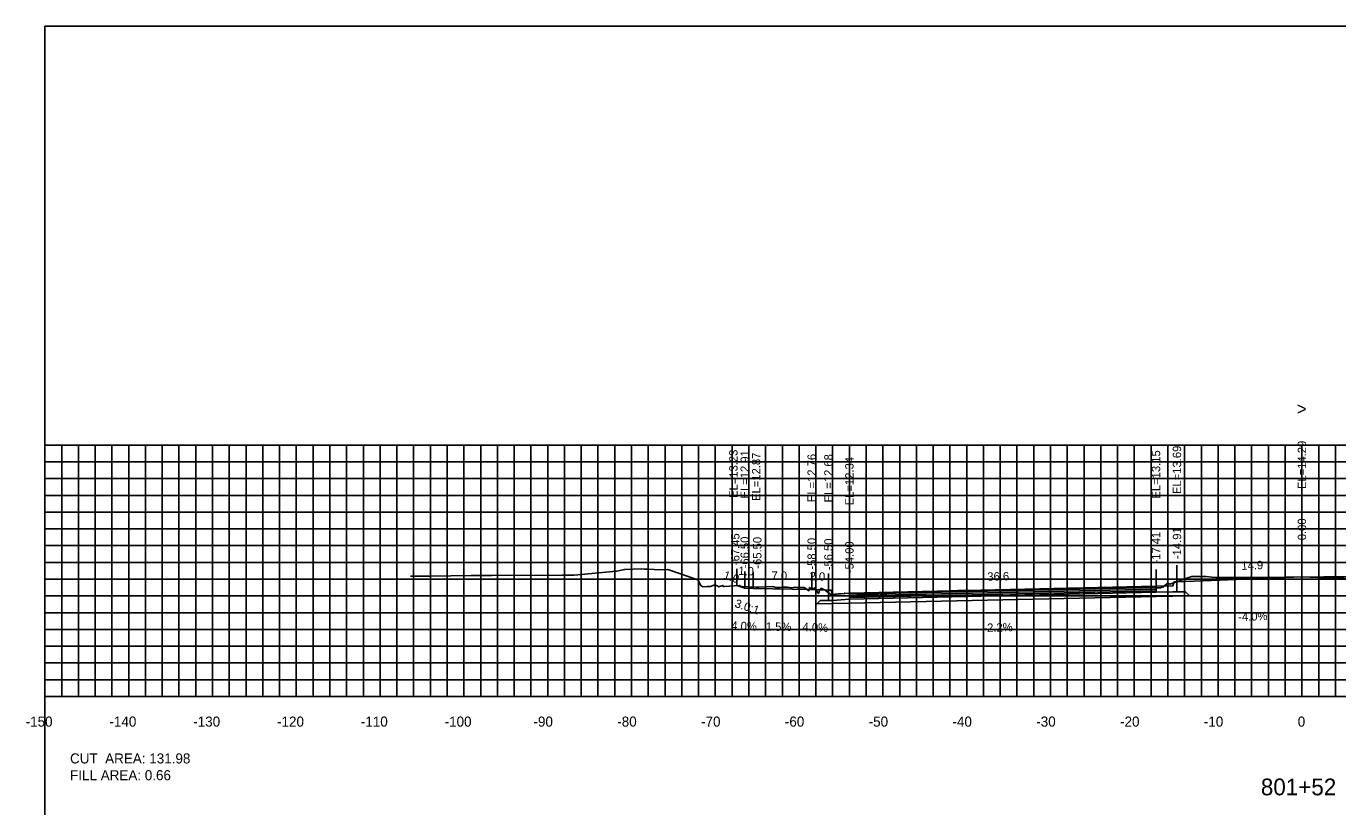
# Model space of a CAD drawing. Extents: x 1797419 to 1809236, y 248759 to 251512.
# Drawn here: x 1802138.8 to 1802295.3, y 250176.3 to 250269.4 of the extents above; entities that cross this region are included whole.
import ezdxf

# ---------------------------------------------------------------- set-up
doc = ezdxf.new("R2010")
doc.units = 0
for name, color, linetype in [('1', 7, 'Continuous'), ('10', 7, 'Continuous'), ('3', 7, 'Continuous'), ('4', 7, 'Continuous'), ('60', 7, 'Continuous'), ('ANNO-TXT', 7, 'Continuous'), ('BASE', 7, 'Continuous'), ('CL-CNST', 7, 'Continuous'), ('Level 62', 7, 'Continuous'), ('LOWER BINDER', 7, 'Continuous'), ('M-ROADS', 7, 'Continuous'), ('UPPER BINDER', 7, 'Continuous'), ('WEARING', 7, 'Continuous')]:
    doc.layers.add(name, color=color, linetype=linetype)

msp = doc.modelspace()

# ---------------------------------------------------------------- linework, layer by layer
for p, q in [((1802276.09, 250203.12), (1802276.09, 250205.12)), ((1802291, 250203.72), (1802291, 250205.72)), ((1802223.55, 250202.66), (1802223.55, 250204.66)), ((1802224.51, 250202.34), (1802224.51, 250204.34)), ((1802225.5, 250202.3), (1802225.5, 250204.3)), ((1802232.5, 250202.19), (1802232.5, 250204.19)), ((1802234.5, 250202.11), (1802234.5, 250204.11)), ((1802237, 250201.77), (1802237, 250203.77)), ((1802273.59, 250202.58), (1802273.59, 250204.58))]:
    msp.add_line(p, q)
for points in [[(1802141, 250079.43), (1802441, 250079.43), (1802441, 250269.43), (1802141, 250269.43)], [(1802237, 250201.77), (1802235, 250201.61), (1802234.84, 250202.11), (1802234.5, 250202.11), (1802234.5, 250200.89), (1802235, 250200.89), (1802237, 250201.05)], [(1802276.09, 250203.12), (1802275.76, 250203.12), (1802275.59, 250202.62), (1802273.59, 250202.58), (1802273.59, 250201.86), (1802275.59, 250201.9), (1802276.09, 250201.9)]]:
    msp.add_lwpolyline(points, close=True)
at = {"layer": '60'}
for p, q in [((1802140.94, 250219.43), (1802141, 250219.43)), ((1802141, 250189.43), (1802141, 250219.43)), ((1802140.94, 250209.43), (1802141, 250209.43)), ((1802140.94, 250199.43), (1802141, 250199.43)), ((1802140.94, 250189.43), (1802141, 250189.43)), ((1802141, 250189.43), (1802441, 250189.43)), ((1802141, 250189.37), (1802141, 250189.43)), ((1802151, 250189.37), (1802151, 250189.43)), ((1802161, 250189.37), (1802161, 250189.43)), ((1802171, 250189.37), (1802171, 250189.43)), ((1802181, 250189.37), (1802181, 250189.43)), ((1802191, 250189.37), (1802191, 250189.43)), ((1802201, 250189.37), (1802201, 250189.43)), ((1802211, 250189.37), (1802211, 250189.43)), ((1802221, 250189.37), (1802221, 250189.43)), ((1802231, 250189.37), (1802231, 250189.43)), ((1802241, 250189.37), (1802241, 250189.43)), ((1802251, 250189.37), (1802251, 250189.43)), ((1802261, 250189.37), (1802261, 250189.43)), ((1802271, 250189.37), (1802271, 250189.43)), ((1802281, 250189.37), (1802281, 250189.43)), ((1802291, 250189.37), (1802291, 250189.43))]:
    msp.add_line(p, q, dxfattribs=at)
at = {"layer": 'BASE'}
msp.add_lwpolyline([(1802233.1, 250200.47), (1802233.51, 250200.87), (1802234.5, 250200.89), (1802235, 250200.89), (1802237, 250201.05), (1802273.59, 250201.86), (1802275.59, 250201.9), (1802276.09, 250201.9), (1802277.09, 250201.92), (1802277.57, 250201.45), (1802273.59, 250201.36), (1802237, 250200.55)], close=True, dxfattribs=at)
at = {"layer": 'CL-CNST'}
msp.add_lwpolyline([(1802223.55, 250202.66), (1802224.51, 250202.34), (1802225.5, 250202.3), (1802232.5, 250202.19), (1802234.5, 250202.11), (1802234.74, 250202.11), (1802234.84, 250202.11), (1802235, 250201.61), (1802237, 250201.77), (1802273.59, 250202.58), (1802275.59, 250202.62), (1802275.69, 250202.92), (1802275.76, 250203.12), (1802276.02, 250203.12), (1802276.09, 250203.12), (1802280.22, 250203.29), (1802291, 250203.72), (1802305.04, 250203.14)], dxfattribs=at)
at = {"layer": 'Level 62'}
for p, q in [((1802141, 250219.43), (1802441, 250219.43)), ((1802141, 250189.43), (1802141, 250219.43)), ((1802143, 250189.43), (1802143, 250219.43)), ((1802145, 250189.43), (1802145, 250219.43)), ((1802147, 250189.43), (1802147, 250219.43)), ((1802149, 250189.43), (1802149, 250219.43)), ((1802151, 250189.43), (1802151, 250219.43)), ((1802153, 250189.43), (1802153, 250219.43)), ((1802155, 250189.43), (1802155, 250219.43)), ((1802157, 250189.43), (1802157, 250219.43)), ((1802159, 250189.43), (1802159, 250219.43)), ((1802161, 250189.43), (1802161, 250219.43)), ((1802163, 250189.43), (1802163, 250219.43)), ((1802165, 250189.43), (1802165, 250219.43)), ((1802167, 250189.43), (1802167, 250219.43)), ((1802169, 250189.43), (1802169, 250219.43)), ((1802171, 250189.43), (1802171, 250219.43)), ((1802173, 250189.43), (1802173, 250219.43)), ((1802175, 250189.43), (1802175, 250219.43)), ((1802177, 250189.43), (1802177, 250219.43)), ((1802179, 250189.43), (1802179, 250219.43)), ((1802181, 250189.43), (1802181, 250219.43)), ((1802183, 250189.43), (1802183, 250219.43)), ((1802185, 250189.43), (1802185, 250219.43)), ((1802187, 250189.43), (1802187, 250219.43)), ((1802189, 250189.43), (1802189, 250219.43)), ((1802191, 250189.43), (1802191, 250219.43)), ((1802193, 250189.43), (1802193, 250219.43)), ((1802195, 250189.43), (1802195, 250219.43)), ((1802197, 250189.43), (1802197, 250219.43)), ((1802199, 250189.43), (1802199, 250219.43)), ((1802201, 250189.43), (1802201, 250219.43)), ((1802203, 250189.43), (1802203, 250219.43)), ((1802205, 250189.43), (1802205, 250219.43)), ((1802207, 250189.43), (1802207, 250219.43)), ((1802209, 250189.43), (1802209, 250219.43)), ((1802211, 250189.43), (1802211, 250219.43)), ((1802213, 250189.43), (1802213, 250219.43)), ((1802215, 250189.43), (1802215, 250219.43)), ((1802217, 250189.43), (1802217, 250219.43)), ((1802219, 250189.43), (1802219, 250219.43)), ((1802221, 250189.43), (1802221, 250219.43)), ((1802223, 250189.43), (1802223, 250219.43)), ((1802225, 250189.43), (1802225, 250219.43)), ((1802227, 250189.43), (1802227, 250219.43)), ((1802229, 250189.43), (1802229, 250219.43)), ((1802231, 250189.43), (1802231, 250219.43)), ((1802233, 250189.43), (1802233, 250219.43)), ((1802235, 250189.43), (1802235, 250219.43)), ((1802237, 250189.43), (1802237, 250219.43)), ((1802239, 250189.43), (1802239, 250219.43)), ((1802241, 250189.43), (1802241, 250219.43)), ((1802243, 250189.43), (1802243, 250219.43)), ((1802245, 250189.43), (1802245, 250219.43)), ((1802247, 250189.43), (1802247, 250219.43)), ((1802249, 250189.43), (1802249, 250219.43)), ((1802251, 250189.43), (1802251, 250219.43)), ((1802253, 250189.43), (1802253, 250219.43)), ((1802255, 250189.43), (1802255, 250219.43)), ((1802257, 250189.43), (1802257, 250219.43)), ((1802259, 250189.43), (1802259, 250219.43)), ((1802261, 250189.43), (1802261, 250219.43)), ((1802263, 250189.43), (1802263, 250219.43)), ((1802265, 250189.43), (1802265, 250219.43)), ((1802267, 250189.43), (1802267, 250219.43)), ((1802269, 250189.43), (1802269, 250219.43)), ((1802271, 250189.43), (1802271, 250219.43)), ((1802273, 250189.43), (1802273, 250219.43)), ((1802275, 250189.43), (1802275, 250219.43)), ((1802277, 250189.43), (1802277, 250219.43)), ((1802279, 250189.43), (1802279, 250219.43)), ((1802281, 250189.43), (1802281, 250219.43)), ((1802283, 250189.43), (1802283, 250219.43)), ((1802285, 250189.43), (1802285, 250219.43)), ((1802287, 250189.43), (1802287, 250219.43)), ((1802289, 250189.43), (1802289, 250219.43)), ((1802291, 250189.43), (1802291, 250219.43)), ((1802293, 250189.43), (1802293, 250219.43)), ((1802295, 250189.43), (1802295, 250219.43)), ((1802141, 250217.43), (1802441, 250217.43)), ((1802141, 250215.43), (1802441, 250215.43)), ((1802141, 250213.43), (1802441, 250213.43)), ((1802141, 250211.43), (1802441, 250211.43)), ((1802141, 250209.43), (1802441, 250209.43)), ((1802141, 250207.43), (1802441, 250207.43)), ((1802141, 250205.43), (1802441, 250205.43)), ((1802141, 250203.43), (1802441, 250203.43)), ((1802141, 250201.43), (1802441, 250201.43)), ((1802141, 250199.43), (1802441, 250199.43)), ((1802141, 250197.43), (1802441, 250197.43)), ((1802141, 250195.43), (1802441, 250195.43)), ((1802141, 250193.43), (1802441, 250193.43)), ((1802141, 250191.43), (1802441, 250191.43)), ((1802141, 250189.43), (1802441, 250189.43))]:
    msp.add_line(p, q, dxfattribs=at)
at = {"layer": 'LOWER BINDER'}
for points in [[(1802237, 250201.24), (1802237, 250201.43), (1802273.59, 250202.24), (1802273.59, 250202.05)], [(1802237, 250201.05), (1802237, 250201.24), (1802273.59, 250202.05), (1802273.59, 250201.86)]]:
    msp.add_lwpolyline(points, close=True, dxfattribs=at)
at = {"layer": 'M-ROADS'}
msp.add_lwpolyline([(1802184.62, 250203.78), (1802186.92, 250203.78), (1802189.42, 250203.83), (1802191.86, 250203.86), (1802193.87, 250203.87), (1802194.33, 250203.87), (1802202.72, 250203.91), (1802204.14, 250203.92), (1802209.21, 250204.37), (1802210.19, 250204.6), (1802212.15, 250204.65), (1802212.53, 250204.64), (1802213.07, 250204.64), (1802214.35, 250204.56), (1802215.26, 250204.59), (1802215.47, 250204.53), (1802218.92, 250203.34), (1802219.21, 250202.82), (1802219.29, 250202.66), (1802219.51, 250202.53), (1802220.02, 250202.55), (1802220.41, 250202.54), (1802220.95, 250202.75), (1802221.23, 250202.64), (1802221.32, 250202.6), (1802221.37, 250202.5), (1802221.78, 250202.64), (1802221.84, 250202.7), (1802221.84, 250202.7), (1802221.85, 250202.71), (1802221.85, 250202.71), (1802221.96, 250202.57), (1802222, 250202.53), (1802222.01, 250202.54), (1802222.06, 250202.55), (1802222.14, 250202.56), (1802223.9, 250202.68), (1802224.07, 250202.55), (1802224.14, 250202.54), (1802224.19, 250202.54), (1802225.85, 250202.49), (1802226.2, 250202.48), (1802227.87, 250202.54), (1802228.22, 250202.44), (1802228.71, 250202.44), (1802229.13, 250202.48), (1802229.42, 250202.47), (1802229.5, 250202.47), (1802229.61, 250202.47), (1802230.12, 250202.41), (1802230.51, 250202.49), (1802230.73, 250202.44), (1802231.55, 250202.44), (1802231.68, 250202.4), (1802232.16, 250202.05), (1802232.22, 250202.12), (1802232.25, 250202.43), (1802232.28, 250202.42), (1802232.33, 250202.38), (1802232.5, 250202.18), (1802232.64, 250202.31), (1802232.79, 250202.37), (1802232.85, 250202.4), (1802233.33, 250201.7), (1802233.44, 250202.08), (1802233.62, 250202.34), (1802234.1, 250202.11), (1802234.11, 250202.09), (1802234.11, 250202.08), (1802234.12, 250202.08), (1802234.14, 250202.08), (1802234.15, 250202.09), (1802234.76, 250201.62), (1802234.76, 250201.61), (1802234.77, 250201.61), (1802234.86, 250201.61), (1802235.67, 250201.68), (1802236.37, 250201.73), (1802236.38, 250201.75), (1802236.39, 250201.74), (1802236.39, 250201.74), (1802236.43, 250201.74), (1802236.45, 250201.74), (1802238.35, 250201.58), (1802244.56, 250201.85), (1802249.96, 250202.07), (1802250.44, 250202.07), (1802251.16, 250202.09), (1802255.27, 250202.13), (1802261.37, 250202.28), (1802261.93, 250202.3), (1802263.08, 250202.27), (1802271.45, 250202.44), (1802272.41, 250202.43), (1802272.81, 250202.46), (1802273.58, 250202.4), (1802274.17, 250202.4), (1802274.18, 250202.47), (1802274.23, 250202.44), (1802274.39, 250202.47), (1802274.9, 250202.89), (1802274.97, 250202.95), (1802275.24, 250202.82), (1802277.63, 250203.67), (1802277.85, 250203.74), (1802279.58, 250203.74), (1802280.24, 250203.68), (1802280.71, 250203.63), (1802280.95, 250203.61), (1802285.02, 250203.63), (1802288.93, 250203.65), (1802293.61, 250203.71), (1802296.32, 250203.71)], dxfattribs=at)
at = {"layer": 'UPPER BINDER'}
msp.add_lwpolyline([(1802273.59, 250202.43), (1802237, 250201.62), (1802237, 250201.43), (1802273.59, 250202.24)], close=True, dxfattribs=at)
at = {"layer": 'WEARING'}
msp.add_lwpolyline([(1802273.59, 250202.58), (1802237, 250201.77), (1802237, 250201.62), (1802273.59, 250202.43)], close=True, dxfattribs=at)

# ---------------------------------------------------------------- texts
msp.add_text('3.0:1', height=1, rotation=341.6075).set_placement((1802223.24, 250200.13))
at = {"layer": '1'}
msp.add_text('801+52', height=2, dxfattribs=at).set_placement((1802286.1, 250177.63))
at = {"layer": '10'}
for s, p in [('-150', (1802138.7, 250185.83)), ('-140', (1802148.7, 250185.83)), ('-130', (1802158.7, 250185.83)), ('-120', (1802168.7, 250185.83)), ('-110', (1802178.7, 250185.83)), ('-100', (1802188.7, 250185.83)), ('-90', (1802199.3, 250185.83)), ('-80', (1802209.3, 250185.83)), ('-70', (1802219.3, 250185.83)), ('-60', (1802229.3, 250185.83)), ('-50', (1802239.3, 250185.83)), ('-40', (1802249.3, 250185.83)), ('-30', (1802259.3, 250185.83)), ('-20', (1802269.3, 250185.83)), ('-10', (1802279.3, 250185.83)), ('0', (1802290.5, 250185.83))]:
    msp.add_text(s, height=1.2, dxfattribs=at).set_placement(p)
at = {"layer": '3'}
for s, p in [('EL=13.69', (1802276.59, 250213.6)), ('EL=14.29', (1802291.5, 250214.19)), ('EL=13.23', (1802223.66, 250213.13)), ('EL=12.91', (1802225.01, 250213.06)), ('EL=12.87', (1802226.38, 250212.77)), ('EL=12.76', (1802233, 250212.62)), ('EL=12.68', (1802235, 250212.59)), ('EL=12.34', (1802237.5, 250212.25)), ('EL=13.15', (1802274.09, 250213.05)), ('0.00', (1802291.5, 250208.08)), ('-67.45', (1802223.88, 250205.11)), ('-66.50', (1802225.01, 250204.72)), ('-65.50', (1802226.51, 250204.68)), ('-58.50', (1802233, 250204.57)), ('-56.50', (1802235, 250204.49)), ('-17.41', (1802274.09, 250205.29)), ('-14.91', (1802276.59, 250205.83)), ('-54.00', (1802237.5, 250204.15))]:
    msp.add_text(s, height=1, rotation=90, dxfattribs=at).set_placement(p)
at = {"layer": '4'}
for s, rotation, p in [('14.9', 2.2928, (1802283.79, 250204.53)), ('1.0', 341.6075, (1802221.88, 250203.51)), ('1.0', 357.7083, (1802223.73, 250203.94)), ('7.0', 359.1406, (1802227.7, 250203.37)), ('2.0', 357.7094, (1802232.23, 250203.31)), ('36.6', 1.2588, (1802253.47, 250203.24)), ('-4.0%', 2.2928, (1802283.41, 250198.41)), ('4.0%', 357.7083, (1802222.89, 250197.4)), ('1.5%', 359.1406, (1802227.02, 250197.28)), ('4.0%', 357.7094, (1802231.39, 250197.24)), ('-2.2%', 1.2588, (1802253, 250197.13))]:
    msp.add_text(s, height=1, rotation=rotation, dxfattribs=at).set_placement(p)
at = {"layer": '60'}
for s, height, p in [('>', 1.5, (1802290.39, 250223.02)), ('-', 0.0001, (1802141, 250189.43))]:
    msp.add_text(s, height=height, dxfattribs=at).set_placement(p)
at = {"layer": 'ANNO-TXT'}
for s, p in [('CUT  AREA: 131.98', (1802144, 250181.43)), ('FILL AREA: 0.66', (1802144, 250179.43))]:
    msp.add_text(s, height=1.2, dxfattribs=at).set_placement(p)

doc.saveas('drawing.dxf')
